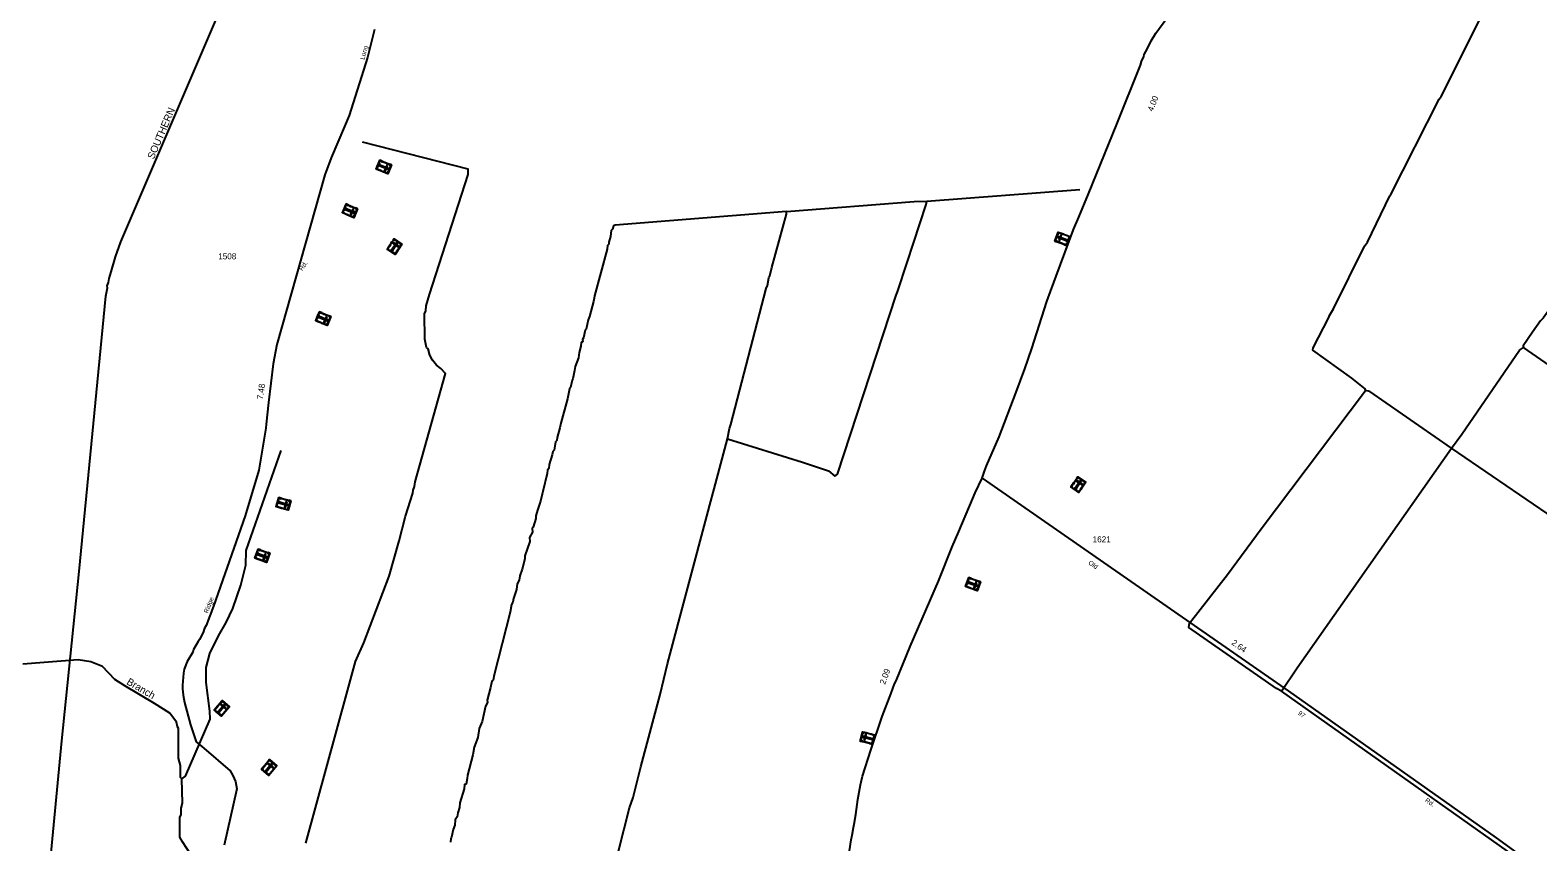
# Model space of a CAD drawing. Extents: x 2532689 to 2764727, y 536648 to 732970.
# Drawn here: x 2635245 to 2666242, y 692837 to 709526 of the extents above; entities that cross this region are included whole.
import ezdxf

# ---------------------------------------------------------------- set-up
doc = ezdxf.new("R2010")
doc.units = 0
for name, color, linetype in [('Exist Cultural Cemetery CELL', 7, 'Continuous'), ('Exist Hydrographic Creek Single Shore', 7, 'Continuous'), ('Exist Hydrographic Creek Single Shore Label', 7, 'Continuous'), ('Exist Railroad Mainline', 7, 'Continuous'), ('Exist Railroad Mainline Label', 7, 'Continuous'), ('Exist Road Primary NC Attributed', 7, 'Continuous'), ('Exist Road Primary NC Mileage Hundredths English Label', 7, 'Continuous'), ('Exist Road Secondary Mileage Hundredths English Label', 7, 'Continuous'), ('Exist Road Secondary Type 51 Attributed', 7, 'Continuous'), ('Exist Road Secondary Type 51 Label', 7, 'Continuous'), ('Exist Road Secondary Type 51 Number Label', 7, 'Continuous')]:
    doc.layers.add(name, color=color, linetype=linetype)

msp = doc.modelspace()

# ---------------------------------------------------------------- linework, layer by layer
at = {"layer": 'Exist Cultural Cemetery CELL'}
for points in [[(2642672, 706754), (2642595, 706570), (2642360, 706669), (2642437, 706852)], [(2642425, 706795), (2642393, 706716), (2642382, 706721), (2642415, 706799)], [(2642603, 706665), (2642610, 706682), (2642423, 706760), (2642416, 706743)], [(2642424, 706822), (2642435, 706817), (2642443, 706837), (2642481, 706822), (2642485, 706832), (2642437, 706852)], [(2642502, 706825), (2642541, 706808), (2642537, 706798), (2642497, 706815)], [(2642593, 706742), (2642576, 706750), (2642531, 706641), (2642548, 706634)], [(2642564, 706799), (2642603, 706782), (2642599, 706772), (2642559, 706789)], [(2642632, 706770), (2642628, 706760), (2642657, 706748), (2642642, 706710), (2642652, 706706), (2642672, 706754)], [(2642373, 706699), (2642383, 706695), (2642375, 706674), (2642412, 706659), (2642408, 706648), (2642360, 706669)], [(2642431, 706651), (2642471, 706634), (2642467, 706624), (2642427, 706641)], [(2642492, 706626), (2642532, 706609), (2642527, 706598), (2642488, 706615)], [(2642555, 706587), (2642559, 706597), (2642589, 706585), (2642605, 706622), (2642615, 706618), (2642595, 706570)], [(2642643, 706685), (2642623, 706638), (2642613, 706642), (2642633, 706690)], [(2641975, 705853), (2641898, 705669), (2641663, 705768), (2641740, 705951)], [(2641729, 705894), (2641696, 705816), (2641685, 705820), (2641718, 705898)], [(2641906, 705764), (2641913, 705781), (2641726, 705859), (2641719, 705842)], [(2641728, 705921), (2641738, 705917), (2641747, 705937), (2641784, 705921), (2641788, 705931), (2641740, 705952)], [(2641805, 705925), (2641845, 705908), (2641840, 705897), (2641800, 705914)], [(2641897, 705842), (2641879, 705849), (2641834, 705740), (2641851, 705733)], [(2641867, 705899), (2641907, 705882), (2641902, 705871), (2641862, 705888)], [(2641935, 705870), (2641931, 705859), (2641960, 705847), (2641945, 705810), (2641955, 705805), (2641975, 705853)], [(2641676, 705798), (2641687, 705794), (2641678, 705774), (2641715, 705758), (2641711, 705748), (2641663, 705768)], [(2641734, 705750), (2641774, 705734), (2641770, 705723), (2641730, 705740)], [(2641795, 705725), (2641835, 705708), (2641831, 705698), (2641791, 705714)], [(2641858, 705686), (2641863, 705697), (2641892, 705684), (2641908, 705722), (2641918, 705717), (2641898, 705669)], [(2641946, 705785), (2641926, 705737), (2641916, 705741), (2641936, 705789)], [(2642725, 705237), (2642889, 705125), (2642746, 704914), (2642582, 705026)], [(2642700, 705201), (2642710, 705194), (2642728, 705221), (2642761, 705198), (2642768, 705207), (2642725, 705237)], [(2642786, 705195), (2642829, 705166), (2642822, 705156), (2642780, 705186)], [(2656313, 705189), (2656382, 705376), (2656621, 705287), (2656552, 705101)], [(2656354, 705174), (2656357, 705185), (2656327, 705196), (2656341, 705234), (2656331, 705238), (2656313, 705189)], [(2656339, 705259), (2656357, 705307), (2656367, 705303), (2656349, 705255)], [(2656423, 705361), (2656419, 705350), (2656389, 705361), (2656375, 705323), (2656364, 705327), (2656382, 705376)], [(2656378, 705281), (2656372, 705264), (2656562, 705193), (2656568, 705211)], [(2656391, 705204), (2656408, 705197), (2656449, 705308), (2656432, 705314)], [(2656487, 705325), (2656447, 705340), (2656451, 705350), (2656491, 705335)], [(2656549, 705302), (2656508, 705317), (2656512, 705328), (2656553, 705312)], [(2656561, 705159), (2656590, 705238), (2656601, 705234), (2656572, 705155)], [(2656609, 705256), (2656599, 705260), (2656606, 705281), (2656568, 705295), (2656572, 705305), (2656621, 705287)], [(2642609, 705008), (2642615, 705017), (2642597, 705029), (2642620, 705063), (2642611, 705069), (2642582, 705026)], [(2642621, 705084), (2642645, 705120), (2642655, 705113), (2642630, 705078)], [(2642636, 705003), (2642706, 704956), (2642699, 704946), (2642629, 704994)], [(2642659, 705140), (2642683, 705175), (2642692, 705169), (2642668, 705133)], [(2642798, 705151), (2642783, 705162), (2642669, 704994), (2642684, 704983)], [(2642720, 705157), (2642710, 705142), (2642807, 705076), (2642818, 705091)], [(2642719, 704933), (2642725, 704942), (2642743, 704930), (2642766, 704963), (2642775, 704957), (2642746, 704914)], [(2642777, 704980), (2642802, 705016), (2642811, 705010), (2642787, 704974)], [(2642815, 705035), (2642839, 705071), (2642848, 705064), (2642824, 705028)], [(2642865, 705089), (2642856, 705095), (2642874, 705122), (2642840, 705145), (2642847, 705154), (2642889, 705125)], [(2656423, 705148), (2656382, 705163), (2656386, 705174), (2656427, 705159)], [(2656486, 705125), (2656445, 705140), (2656449, 705151), (2656490, 705136)], [(2656563, 705132), (2656552, 705136), (2656545, 705115), (2656507, 705129), (2656503, 705119), (2656552, 705101)], [(2641426, 703637), (2641349, 703453), (2641115, 703551), (2641192, 703735)], [(2641180, 703678), (2641147, 703599), (2641137, 703604), (2641169, 703682)], [(2641357, 703547), (2641364, 703565), (2641177, 703643), (2641170, 703626)], [(2641179, 703705), (2641189, 703700), (2641198, 703720), (2641235, 703705), (2641239, 703715), (2641192, 703735)], [(2641256, 703708), (2641296, 703691), (2641292, 703681), (2641252, 703698)], [(2641318, 703682), (2641358, 703665), (2641354, 703655), (2641314, 703672)], [(2641386, 703653), (2641382, 703643), (2641412, 703631), (2641396, 703593), (2641406, 703589), (2641426, 703637)], [(2641127, 703582), (2641138, 703578), (2641129, 703557), (2641167, 703542), (2641162, 703531), (2641115, 703551)], [(2641186, 703534), (2641226, 703517), (2641221, 703507), (2641181, 703524)], [(2641246, 703509), (2641286, 703492), (2641282, 703481), (2641242, 703498)], [(2641348, 703625), (2641331, 703633), (2641285, 703524), (2641302, 703517)], [(2641309, 703470), (2641314, 703480), (2641343, 703468), (2641359, 703505), (2641369, 703501), (2641349, 703453)], [(2641398, 703568), (2641378, 703521), (2641367, 703525), (2641387, 703573)], [(2656783, 700344), (2656947, 700230), (2656802, 700021), (2656638, 700134)], [(2656716, 700247), (2656741, 700283), (2656750, 700276), (2656726, 700241)], [(2656856, 700257), (2656841, 700268), (2656725, 700101), (2656740, 700091)], [(2656759, 700308), (2656768, 700302), (2656786, 700328), (2656820, 700305), (2656826, 700314), (2656783, 700344)], [(2656778, 700264), (2656767, 700249), (2656864, 700182), (2656875, 700197)], [(2656844, 700301), (2656887, 700272), (2656880, 700262), (2656838, 700292)], [(2656922, 700194), (2656913, 700201), (2656931, 700227), (2656898, 700250), (2656904, 700260), (2656947, 700230)], [(2656665, 700116), (2656672, 700125), (2656654, 700138), (2656677, 700171), (2656668, 700177), (2656638, 700135)], [(2656678, 700192), (2656703, 700227), (2656712, 700221), (2656687, 700185)], [(2656692, 700111), (2656761, 700063), (2656755, 700053), (2656685, 700102)], [(2656774, 700040), (2656781, 700049), (2656799, 700037), (2656822, 700070), (2656831, 700063), (2656802, 700021)], [(2656833, 700087), (2656858, 700122), (2656868, 700116), (2656843, 700080)], [(2656871, 700141), (2656896, 700176), (2656905, 700170), (2656880, 700134)], [(2640603, 699846), (2640547, 699655), (2640303, 699727), (2640359, 699918)], [(2640312, 699759), (2640323, 699755), (2640317, 699734), (2640356, 699723), (2640353, 699712), (2640303, 699727)], [(2640353, 699859), (2640330, 699778), (2640319, 699781), (2640343, 699863)], [(2640349, 699886), (2640360, 699883), (2640367, 699904), (2640405, 699893), (2640408, 699903), (2640359, 699918)], [(2640544, 699750), (2640550, 699768), (2640355, 699825), (2640350, 699807)], [(2640375, 699717), (2640417, 699705), (2640414, 699694), (2640372, 699706)], [(2640426, 699898), (2640467, 699886), (2640464, 699875), (2640423, 699887)], [(2640439, 699699), (2640480, 699687), (2640477, 699676), (2640435, 699688)], [(2640526, 699826), (2640508, 699832), (2640475, 699719), (2640493, 699713)], [(2640490, 699879), (2640532, 699867), (2640529, 699856), (2640487, 699868)], [(2640506, 699667), (2640509, 699678), (2640540, 699669), (2640551, 699708), (2640562, 699705), (2640547, 699655)], [(2640582, 699775), (2640568, 699726), (2640557, 699729), (2640571, 699779)], [(2640561, 699859), (2640558, 699848), (2640589, 699839), (2640578, 699800), (2640588, 699797), (2640603, 699846)], [(2640170, 698771), (2640104, 698583), (2639864, 698668), (2639930, 698856)], [(2639875, 698699), (2639886, 698695), (2639879, 698674), (2639917, 698661), (2639913, 698651), (2639864, 698668)], [(2639922, 698798), (2639894, 698717), (2639883, 698721), (2639911, 698801)], [(2640107, 698678), (2640113, 698695), (2639922, 698763), (2639915, 698745)], [(2639919, 698824), (2639930, 698820), (2639938, 698841), (2639976, 698828), (2639979, 698838), (2639930, 698856)], [(2639996, 698832), (2640037, 698818), (2640033, 698807), (2639993, 698822)], [(2640093, 698755), (2640075, 698761), (2640036, 698650), (2640053, 698644)], [(2640060, 698810), (2640101, 698795), (2640097, 698785), (2640056, 698799)], [(2640146, 698701), (2640129, 698652), (2640118, 698656), (2640135, 698705)], [(2640130, 698785), (2640126, 698774), (2640156, 698764), (2640143, 698725), (2640153, 698722), (2640170, 698771)], [(2639936, 698654), (2639977, 698640), (2639973, 698629), (2639932, 698644)], [(2639998, 698632), (2640039, 698618), (2640035, 698607), (2639994, 698622)], [(2640063, 698597), (2640067, 698608), (2640097, 698597), (2640111, 698636), (2640121, 698632), (2640104, 698583)], [(2654783, 698185), (2654715, 697998), (2654475, 698085), (2654544, 698272)], [(2654487, 698116), (2654498, 698112), (2654490, 698092), (2654528, 698078), (2654524, 698067), (2654475, 698085)], [(2654535, 698214), (2654506, 698135), (2654495, 698139), (2654524, 698218)], [(2654718, 698092), (2654724, 698110), (2654534, 698180), (2654528, 698162)], [(2654533, 698241), (2654543, 698237), (2654551, 698258), (2654589, 698244), (2654593, 698254), (2654544, 698272)], [(2654547, 698071), (2654588, 698056), (2654584, 698045), (2654543, 698060)], [(2654610, 698248), (2654650, 698233), (2654646, 698223), (2654606, 698237)], [(2654705, 698170), (2654688, 698176), (2654647, 698066), (2654665, 698059)], [(2654673, 698225), (2654713, 698210), (2654710, 698199), (2654669, 698214)], [(2654758, 698115), (2654740, 698066), (2654729, 698070), (2654747, 698119)], [(2654742, 698199), (2654739, 698189), (2654769, 698178), (2654755, 698140), (2654765, 698136), (2654783, 698185)], [(2654609, 698048), (2654650, 698033), (2654646, 698023), (2654605, 698038)], [(2654674, 698012), (2654678, 698023), (2654708, 698012), (2654722, 698050), (2654732, 698046), (2654714, 697998)], [(2639189, 695744), (2639342, 695616), (2639179, 695421), (2639026, 695548)], [(2639052, 695527), (2639059, 695536), (2639042, 695550), (2639068, 695581), (2639059, 695588), (2639026, 695548)], [(2639071, 695602), (2639099, 695635), (2639107, 695628), (2639080, 695595)], [(2639254, 695651), (2639240, 695663), (2639110, 695508), (2639124, 695496)], [(2639114, 695653), (2639142, 695687), (2639150, 695679), (2639123, 695646)], [(2639161, 695710), (2639170, 695703), (2639191, 695728), (2639222, 695702), (2639229, 695710), (2639189, 695744)], [(2639177, 695665), (2639165, 695651), (2639255, 695576), (2639267, 695590)], [(2639246, 695696), (2639286, 695663), (2639279, 695654), (2639239, 695687)], [(2639314, 695583), (2639306, 695590), (2639326, 695615), (2639295, 695641), (2639302, 695649), (2639342, 695616)], [(2639078, 695520), (2639143, 695466), (2639136, 695457), (2639070, 695511)], [(2639154, 695442), (2639161, 695451), (2639178, 695437), (2639204, 695468), (2639212, 695460), (2639179, 695421)], [(2639217, 695483), (2639244, 695517), (2639253, 695509), (2639225, 695476)], [(2639259, 695534), (2639287, 695567), (2639295, 695560), (2639268, 695527)], [(2652310, 694909), (2652360, 695102), (2652607, 695038), (2652556, 694845)], [(2652352, 694898), (2652355, 694909), (2652323, 694918), (2652334, 694957), (2652323, 694960), (2652310, 694909)], [(2652329, 694981), (2652342, 695031), (2652353, 695028), (2652340, 694978)], [(2652402, 695091), (2652399, 695080), (2652368, 695088), (2652358, 695049), (2652347, 695052), (2652360, 695102)], [(2652366, 695007), (2652361, 694989), (2652557, 694938), (2652562, 694956)], [(2652386, 694932), (2652404, 694927), (2652434, 695041), (2652416, 695046)], [(2652470, 695062), (2652428, 695072), (2652431, 695084), (2652473, 695073)], [(2652534, 695045), (2652492, 695056), (2652495, 695067), (2652537, 695056)], [(2652598, 695005), (2652587, 695008), (2652593, 695030), (2652554, 695040), (2652556, 695051), (2652607, 695038)], [(2652560, 694903), (2652581, 694985), (2652592, 694983), (2652571, 694901)], [(2652424, 694880), (2652382, 694891), (2652384, 694902), (2652426, 694891)], [(2652489, 694863), (2652447, 694874), (2652450, 694885), (2652491, 694874)], [(2652565, 694877), (2652553, 694880), (2652548, 694859), (2652509, 694869), (2652506, 694858), (2652556, 694845)], [(2640164, 694527), (2640317, 694400), (2640154, 694204), (2640001, 694331)], [(2640027, 694310), (2640034, 694319), (2640017, 694333), (2640043, 694364), (2640034, 694371), (2640001, 694332)], [(2640046, 694385), (2640074, 694418), (2640082, 694411), (2640055, 694378)], [(2640229, 694435), (2640215, 694447), (2640085, 694291), (2640099, 694279)], [(2640089, 694437), (2640117, 694470), (2640125, 694463), (2640098, 694430)], [(2640136, 694494), (2640145, 694487), (2640166, 694511), (2640197, 694485), (2640204, 694494), (2640164, 694527)], [(2640152, 694449), (2640140, 694434), (2640230, 694359), (2640242, 694373)], [(2640221, 694480), (2640261, 694446), (2640254, 694438), (2640214, 694471)], [(2640234, 694317), (2640262, 694351), (2640270, 694343), (2640243, 694310)], [(2640289, 694366), (2640281, 694374), (2640301, 694398), (2640270, 694424), (2640277, 694433), (2640317, 694400)], [(2640053, 694303), (2640118, 694249), (2640111, 694240), (2640045, 694295)], [(2640129, 694225), (2640136, 694234), (2640153, 694220), (2640179, 694251), (2640187, 694244), (2640154, 694204)], [(2640192, 694267), (2640219, 694300), (2640228, 694293), (2640200, 694260)]]:
    msp.add_lwpolyline(points, close=True, dxfattribs=at)
at = {"layer": 'Exist Hydrographic Creek Single Shore'}
for p, q in [((2653680, 706011), (2656825, 706253)), ((2662742, 705170), (2663196, 706121)), ((2665867, 702945), (2665949, 702998)), ((2668429, 701283), (2665949, 702998))]:
    msp.add_line(p, q, dxfattribs=at)
for points in [[(2663196, 706121), (2663221, 706145), (2664211, 708109), (2664252, 708160), (2665226, 710100), (2665241, 710150), (2665481, 710613), (2665513, 710680), (2665841, 711314), (2665897, 711388)], [(2640910, 692809), (2641766, 695944), (2641936, 696542), (2642103, 696926), (2642623, 698297), (2642832, 699027), (2642962, 699532), (2643110, 700007), (2643117, 700067), (2643149, 700143), (2643163, 700236), (2643781, 702464), (2643687, 702572), (2643602, 702638), (2643517, 702742), (2643464, 702842), (2643428, 702975), (2643394, 703000), (2643357, 703173), (2643354, 703691), (2643378, 703758), (2643384, 703857), (2643453, 704093), (2644249, 706561), (2644247, 706669), (2642076, 707222)], [(2649579, 701126), (2651123, 700644), (2651660, 700465), (2651788, 700359), (2651845, 700394), (2653047, 704077), (2653079, 704148), (2653274, 704750), (2653665, 705944), (2653680, 706011)], [(2650792, 705795), (2653422, 706004), (2653680, 706011)], [(2650792, 705795), (2647273, 705518), (2647240, 705500), (2647216, 705434), (2647192, 705410), (2647178, 705284), (2647139, 705165), (2647140, 705125), (2647115, 705098), (2647109, 705022), (2646846, 704066), (2646839, 704016), (2646824, 703950), (2646747, 703638), (2646716, 703571), (2646678, 703379), (2646654, 703355), (2646624, 703197), (2646599, 703163), (2646609, 703127), (2646576, 703103), (2646569, 703027), (2646530, 702901), (2646516, 702792), (2646453, 702609), (2646439, 702526), (2646401, 702357), (2646385, 702330), (2646355, 702181), (2646330, 702154), (2646293, 701945), (2646154, 701444), (2646131, 701351), (2646077, 701149), (2646070, 701092), (2646046, 701059), (2646016, 700890), (2645992, 700863), (2645977, 700796), (2645914, 700597), (2645908, 700511), (2645884, 700477), (2645877, 700412), (2645785, 700043), (2645769, 699984), (2645739, 699841), (2645677, 699658), (2645638, 699538), (2645639, 699483), (2645584, 699306), (2645568, 699279), (2645570, 699204), (2645514, 699093), (2645516, 699011), (2645414, 698718), (2645415, 698659), (2645362, 698440), (2645315, 698307), (2645300, 698215), (2645260, 698141), (2645246, 698022), (2645183, 697839), (2645168, 697763), (2645144, 697719), (2645115, 697560), (2644784, 696270), (2644762, 696160), (2644737, 696143), (2644707, 696010), (2644638, 695751), (2644647, 695699), (2644607, 695625), (2644539, 695314), (2644475, 695164), (2644446, 694979), (2644375, 694785), (2644346, 694626), (2644238, 694208), (2644232, 694139), (2644209, 694023), (2644176, 694015), (2644169, 693930), (2644076, 693637), (2644069, 693545), (2644039, 693435), (2644024, 693353), (2643983, 693292), (2643977, 693177), (2643938, 693093), (2643908, 692934), (2643892, 692907), (2643885, 692832)], [(2649579, 701126), (2649624, 701335), (2649647, 701421), (2650377, 704212), (2650401, 704279), (2650431, 704431), (2650455, 704472), (2650493, 704647), (2650793, 705746), (2650792, 705795)], [(2661959, 703660), (2662039, 703795), (2662677, 705082), (2662742, 705170)], [(2668394, 702847), (2667066, 703746), (2666669, 703996), (2666603, 703960), (2666352, 703605), (2666295, 703547), (2666134, 703317), (2665940, 703037), (2665949, 702998)], [(2662701, 702118), (2662692, 702150), (2662420, 702369), (2661616, 702944), (2661623, 702993), (2661943, 703617), (2661959, 703660)], [(2664469, 700932), (2664680, 701219), (2665867, 702945)], [(2660970, 695934), (2660869, 695992), (2659066, 697242), (2659081, 697335), (2659859, 698335), (2660555, 699276), (2662701, 702118)], [(2664469, 700932), (2662785, 702095), (2662701, 702118)], [(2638364, 694135), (2638438, 694187), (2638945, 695357), (2638942, 695524), (2638862, 696115), (2638863, 696424), (2638940, 696709), (2639116, 697071), (2639276, 697350), (2639412, 697635), (2639576, 698114), (2639676, 698525), (2639686, 698824), (2640407, 700883)], [(2646526, 689549), (2646556, 689623), (2646717, 690260), (2646879, 690848), (2646941, 691084), (2647003, 691310), (2647109, 691787), (2647149, 691870), (2647139, 691929), (2647172, 691953), (2647232, 692248), (2647272, 692315), (2647286, 692457), (2647317, 692534), (2647340, 692643), (2647570, 693539), (2647641, 693749), (2647802, 694379), (2648194, 695869), (2648347, 696499), (2649186, 699633), (2649217, 699769), (2649309, 700094), (2649579, 701126)], [(2660970, 695934), (2661293, 696416), (2664469, 700932)], [(2668500, 698174), (2667838, 698628), (2664469, 700932)], [(2638364, 694135), (2638338, 694160), (2638333, 694409), (2638296, 694559), (2638291, 695169), (2638274, 695201), (2638255, 695299), (2638117, 695481), (2637804, 695681), (2637188, 696044), (2636985, 696174), (2636729, 696442), (2636494, 696538), (2636234, 696580), (2635094, 696491)], [(2666273, 692142), (2666229, 692210), (2660970, 695934)], [(2638454, 691912), (2638495, 691940), (2638639, 692241), (2638618, 692418), (2638556, 692566), (2638376, 692835), (2638323, 692935), (2638323, 693335), (2638347, 693402), (2638352, 693527), (2638375, 693629), (2638364, 694135)]]:
    msp.add_lwpolyline(points, dxfattribs=at)
at = {"layer": 'Exist Railroad Mainline'}
msp.add_lwpolyline([(2635359, 689300), (2635898, 694917), (2636249, 698394), (2636802, 704057), (2636832, 704229), (2636831, 704266), (2636856, 704338), (2636866, 704418), (2636907, 704557), (2636996, 704865), (2637111, 705174), (2641955, 716487)], dxfattribs=at)
at = {"layer": 'Exist Road Primary NC Attributed'}
for points in [[(2654817, 700313), (2654865, 700460), (2654907, 700566), (2655166, 701167), (2655516, 702083), (2655697, 702565), (2655840, 702983), (2656147, 703944), (2656177, 704020), (2656337, 704466), (2656694, 705430), (2656807, 705683), (2657002, 706163), (2657587, 707590), (2658070, 708807), (2658096, 708884), (2658142, 708983), (2658149, 709025), (2658214, 709149), (2658291, 709306), (2658391, 709464), (2658766, 709977)], [(2652070, 692515), (2652122, 692875), (2652144, 692971), (2652173, 693134), (2652187, 693198), (2652223, 693401), (2652260, 693706), (2652286, 693860), (2652319, 694007), (2652359, 694186), (2652530, 694724), (2652764, 695413), (2652946, 695891), (2653015, 696087), (2653052, 696150), (2653335, 696854), (2653921, 698199), (2654200, 698901), (2654335, 699220), (2654616, 699885), (2654675, 700012), (2654817, 700313)]]:
    msp.add_lwpolyline(points, dxfattribs=at)
at = {"layer": 'Exist Road Secondary Type 51 Attributed'}
for points in [[(2642324, 709538), (2642181, 708963), (2641805, 707770), (2641708, 707548), (2641436, 706900), (2641302, 706551), (2640319, 703066), (2640238, 702664), (2640147, 701871), (2640097, 701423), (2640089, 701345), (2639993, 700766), (2639943, 700481), (2639668, 699539), (2639013, 697684), (2638860, 697285), (2638829, 697232), (2638803, 697144), (2638728, 696994), (2638699, 696955), (2638605, 696789), (2638590, 696735), (2638476, 696542), (2638414, 696389), (2638397, 696306), (2638379, 696060), (2638375, 695974), (2638386, 695930), (2638390, 695852), (2638415, 695705), (2638539, 695243), (2638661, 694892), (2638817, 694764), (2639359, 694296), (2639414, 694198), (2639463, 694078), (2639495, 693925), (2639234, 692769)], [(2654817, 700313), (2661107, 695943), (2665388, 692921), (2666238, 692300)]]:
    msp.add_lwpolyline(points, dxfattribs=at)

# ---------------------------------------------------------------- texts
at = {"layer": 'Exist Hydrographic Creek Single Shore Label'}
msp.add_text('Branch', height=150, rotation=329.5211, dxfattribs=at).set_placement((2637213, 696086))
at = {"layer": 'Exist Railroad Mainline Label'}
msp.add_text('SOUTHERN', height=150, rotation=66.8248, dxfattribs=at).set_placement((2637785, 706860))
at = {"layer": 'Exist Road Primary NC Mileage Hundredths English Label'}
for s, rotation, p in [('4.00', 69.0855, (2658328, 707843)), ('2.09', 70.0706, (2652821, 696062))]:
    msp.add_text(s, height=125, rotation=rotation, dxfattribs=at).set_placement(p)
at = {"layer": 'Exist Road Secondary Mileage Hundredths English Label'}
for s, rotation, p in [('7.48', 81.6964, (2640029, 701926)), ('2.64', 325.2087, (2659931, 696904))]:
    msp.add_text(s, height=125, rotation=rotation, dxfattribs=at).set_placement(p)
at = {"layer": 'Exist Road Secondary Type 51 Label'}
for s, rotation, p in [('Long', 76.0014, (2642118, 708912)), ('Rd.', 55.6443, (2640841, 704570)), ('Old', 325.2087, (2656990, 698555)), ('Ridge', 69.0183, (2638900, 697528)), ('97', 324.782, (2661301, 695462)), ('Rd.', 324.782, (2663912, 693671))]:
    msp.add_text(s, height=95, rotation=rotation, dxfattribs=at).set_placement(p)
at = {"layer": 'Exist Road Secondary Type 51 Number Label'}
for s, p in [('1508', (2639111, 704814)), ('1621', (2657089, 698994))]:
    msp.add_text(s, height=125, dxfattribs=at).set_placement(p)

doc.saveas('drawing.dxf')
